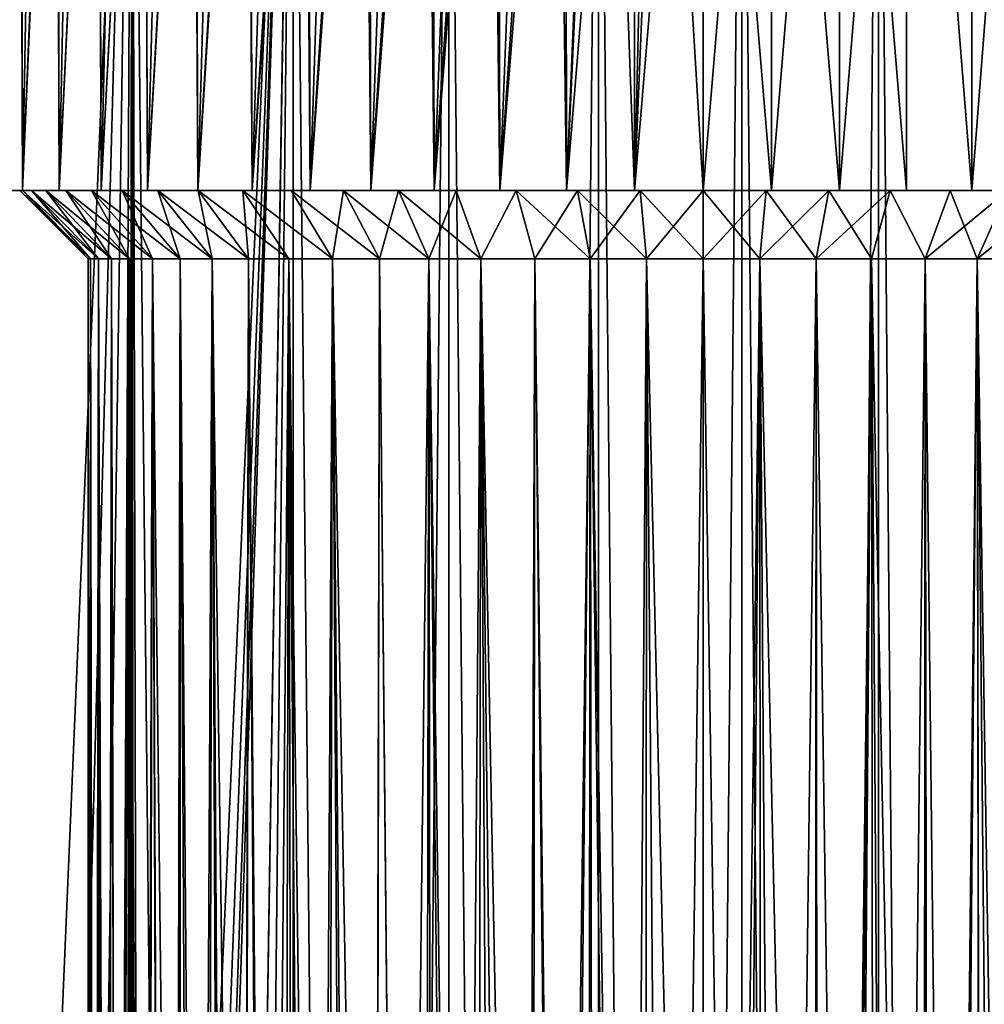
# Model space of a CAD drawing. Header units: metres. Extents: x -30 to 30, y -76 to 64.
# Tile 430 of 541: x 9.5 to 16.56, y 45.54 to 52.75. Entities that reach past the tile are written whole.
import ezdxf

# ---------------------------------------------------------------- set-up
doc = ezdxf.new("R2010")
doc.units = ezdxf.units.M
doc.layers.add('solid_508511', color=7, linetype='CONTINUOUS')

msp = doc.modelspace()

# ---------------------------------------------------------------- linework, layer by layer
at = {"layer": 'solid_508511'}
for points in [[(10.254039, 1.406145, 20.587732), (10.32235, 57.5, 20.553566), (9.10985, 57.5, 21.118963)], [(10.133088, 2.107877, 20.647532), (10.254039, 1.406145, 20.587732), (9.10985, 57.5, 21.118963)], [(9.962382, 2.805942, 20.730434), (10.133088, 2.107877, 20.647532), (9.10985, 57.5, 21.118963)], [(9.740638, 3.498885, 20.835546), (9.962382, 2.805942, 20.730434), (9.10985, 57.5, 21.118963)], [(9.466598, 4.184027, 20.961477), (9.740638, 3.498885, 20.835546), (9.10985, 57.5, 21.118963)], [(9.364364, 34.966766, -21.007349), (9.10985, 57.5, -21.118963), (10.32235, 57.5, -20.553566)], [(9.288608, 51.5, 5.07021), (9.511353, 57.5, 4.64065), (9.283811, 57.5, 5.080517)], [(9.520461, 51.5, 4.624823), (9.511353, 57.5, 4.64065), (9.288608, 51.5, 5.07021)], [(9.497506, 57.5, 10.335054), (9.520461, 51.5, 10.375177), (9.288608, 51.5, 9.92979)], [(9.698462, 34.277805, -20.855211), (9.364364, 34.966766, -21.007349), (10.32235, 57.5, -20.553566)], [(9.497506, 57.5, 10.335054), (9.626945, 57.5, 10.552186), (9.520461, 51.5, 10.375177)], [(9.520461, 51.5, 4.624823), (9.776215, 57.5, 4.221532), (9.511353, 57.5, 4.64065)], [(9.789829, 51.5, 4.201992), (9.776215, 57.5, 4.221532), (9.520461, 51.5, 4.624823)], [(9.765828, 57.5, 10.76345), (9.789829, 51.5, 10.798008), (9.520461, 51.5, 10.375177)], [(9.626945, 57.5, 10.552186), (9.765828, 57.5, 10.76345), (9.520461, 51.5, 10.375177)], [(9.978572, 33.576054, -20.722647), (9.698462, 34.277805, -20.855211), (10.32235, 57.5, -20.553566)], [(9.765828, 57.5, 10.76345), (9.913823, 57.5, 10.96835), (9.789829, 51.5, 10.798008)], [(9.789829, 51.5, 4.201992), (10.075763, 57.5, 3.827314), (9.776215, 57.5, 4.221532)], [(10.095142, 51.5, 3.804093), (10.075763, 57.5, 3.827314), (9.789829, 51.5, 4.201992)], [(10.070684, 57.5, 11.166559), (10.095142, 51.5, 11.195908), (9.789829, 51.5, 10.798008)], [(9.913823, 57.5, 10.96835), (10.070684, 57.5, 11.166559), (9.789829, 51.5, 10.798008)], [(10.204939, 32.866962, -20.612114), (9.978572, 33.576054, -20.722647), (10.32235, 57.5, -20.553566)], [(10.070684, 57.5, 11.166559), (10.236149, 57.5, 11.357728), (10.095142, 51.5, 11.195908)], [(10.095142, 51.5, 3.804093), (10.408437, 57.5, 3.460007), (10.075763, 57.5, 3.827314)], [(10.434314, 51.5, 3.433957), (10.408437, 57.5, 3.460007), (10.095142, 51.5, 3.804093)], [(10.409814, 57.5, 11.541393), (10.434314, 51.5, 11.566043), (10.095142, 51.5, 11.195908)], [(10.236149, 57.5, 11.357728), (10.409814, 57.5, 11.541393), (10.095142, 51.5, 11.195908)], [(10.379054, 32.152927, -20.52499), (10.204939, 32.866962, -20.612114), (10.32235, 57.5, -20.553566)], [(10.254039, 1.406145, 20.587732), (10.326054, 0.703716, 20.551706), (10.32235, 57.5, 20.553566)], [(11.499981, -54, 19.918594), (11.499999, 57.5, 19.918583), (10.32235, 57.5, 20.553566)], [(10.35, 0.00003, 20.539658), (11.499981, -54, 19.918594), (10.32235, 57.5, 20.553566)], [(10.326054, 0.703716, 20.551706), (10.35, 0.00003, 20.539658), (10.32235, 57.5, 20.553566)], [(10.379054, 32.152927, -20.52499), (10.32235, 57.5, -20.553566), (11.499999, 57.5, -19.918583)], [(10.322361, -54, -20.55356), (10.599998, -0.000289, -20.411762), (11.499999, 57.5, -19.918583)], [(11.499981, -54, -19.918594), (10.322361, -54, -20.55356), (11.499999, 57.5, -19.918583)], [(10.502293, 31.435873, -20.462206), (10.379054, 32.152927, -20.52499), (11.499999, 57.5, -19.918583)], [(10.434314, 51.5, 3.433957), (10.771508, 57.5, 3.122689), (10.408437, 57.5, 3.460007)], [(10.409814, 57.5, 11.541393), (10.591374, 57.5, 11.717242), (10.434314, 51.5, 11.566043)], [(10.803851, 51.5, 3.09534), (10.771508, 57.5, 3.122689), (10.434314, 51.5, 3.433957)], [(10.780538, 57.5, 11.884986), (10.803851, 51.5, 11.90466), (10.434314, 51.5, 11.566043)], [(10.591374, 57.5, 11.717242), (10.780538, 57.5, 11.884986), (10.434314, 51.5, 11.566043)], [(10.575622, 30.718519, -20.424402), (10.502293, 31.435873, -20.462206), (11.499999, 57.5, -19.918583)], [(10.599998, 29.99971, -20.411762), (10.575622, 30.718519, -20.424402), (11.499999, 57.5, -19.918583)], [(10.599998, -0.000289, -20.411762), (10.599998, 29.99971, -20.411762), (11.499999, 57.5, -19.918583)], [(10.803851, 51.5, 3.09534), (11.161893, 57.5, 2.818173), (10.771508, 57.5, 3.122689)], [(10.780538, 57.5, 11.884986), (10.976863, 57.5, 12.044226), (10.803851, 51.5, 11.90466)], [(11.201929, 51.5, 2.789882), (11.161893, 57.5, 2.818173), (10.803851, 51.5, 3.09534)], [(11.17997, 57.5, 12.194665), (11.201929, 51.5, 12.210117), (10.803851, 51.5, 11.90466)], [(10.976863, 57.5, 12.044226), (11.17997, 57.5, 12.194665), (10.803851, 51.5, 11.90466)], [(11.201929, 51.5, 2.789882), (11.577608, 57.5, 2.548024), (11.161893, 57.5, 2.818173)], [(11.17997, 57.5, 12.194665), (11.389536, 57.5, 12.336064), (11.201929, 51.5, 12.210117)], [(11.625222, 51.5, 2.520222), (11.577608, 57.5, 2.548024), (11.201929, 51.5, 2.789882)], [(11.605117, 57.5, 12.468112), (11.625222, 51.5, 12.479778), (11.201929, 51.5, 12.210117)], [(11.389536, 57.5, 12.336064), (11.605117, 57.5, 12.468112), (11.201929, 51.5, 12.210117)], [(11.499981, -54, 19.918594), (12.638689, -54, 19.216232), (11.499999, 57.5, 19.918583)], [(11.499981, -54, -19.918594), (11.499999, 57.5, -19.918583), (12.638735, 57.5, -19.2162)], [(12.638689, -54, -19.216232), (11.499981, -54, -19.918594), (12.638735, 57.5, -19.2162)], [(12.638689, -54, 19.216232), (12.638735, 57.5, 19.2162), (11.499999, 57.5, 19.918583)], [(11.625222, 51.5, 2.520222), (12.014656, 57.5, 2.314871), (11.577608, 57.5, 2.548024)], [(11.605117, 57.5, 12.468112), (11.826245, 57.5, 12.590532), (11.625222, 51.5, 12.479778)], [(12.069701, 51.5, 2.288846), (12.014656, 57.5, 2.314871), (11.625222, 51.5, 2.520222)], [(12.052569, 57.5, 12.703132), (12.069701, 51.5, 12.711153), (11.625222, 51.5, 12.479778)], [(11.826245, 57.5, 12.590532), (12.052569, 57.5, 12.703132), (11.625222, 51.5, 12.479778)], [(12.069701, 51.5, 2.288846), (12.47003, 57.5, 2.120256), (12.014656, 57.5, 2.314871)], [(12.052569, 57.5, 12.703132), (12.28366, 57.5, 12.805688), (12.069701, 51.5, 12.711153)], [(12.533512, 51.5, 2.096725), (12.47003, 57.5, 2.120256), (12.069701, 51.5, 2.288846)], [(12.518974, 57.5, 12.897964), (12.533512, 51.5, 12.903275), (12.069701, 51.5, 12.711153)], [(12.28366, 57.5, 12.805688), (12.518974, 57.5, 12.897964), (12.069701, 51.5, 12.711153)], [(12.533512, 51.5, 2.096725), (12.941076, 57.5, 1.965363), (12.47003, 57.5, 2.120256)], [(12.518974, 57.5, 12.897964), (12.758125, 57.5, 12.979815), (12.533512, 51.5, 12.903275)], [(13.011991, 51.5, 1.945871), (12.941076, 57.5, 1.965363), (12.533512, 51.5, 2.096725)], [(13.000703, 57.5, 13.05109), (13.011991, 51.5, 13.054129), (12.533512, 51.5, 12.903275)], [(12.758125, 57.5, 12.979815), (13.000703, 57.5, 13.05109), (12.533512, 51.5, 12.903275)], [(12.638689, -54, 19.216232), (13.734632, -54, 18.448845), (12.638735, 57.5, 19.2162)], [(12.638689, -54, -19.216232), (12.638735, 57.5, -19.2162), (13.734634, 57.5, -18.448843)], [(13.734632, -54, -18.448845), (12.638689, -54, -19.216232), (13.734634, 57.5, -18.448843)], [(13.734632, -54, 18.448845), (13.734634, 57.5, 18.448843), (12.638735, 57.5, 19.2162)], [(13.011991, 51.5, 1.945871), (13.422868, 57.5, 1.851789), (12.941076, 57.5, 1.965363)], [(13.000703, 57.5, 13.05109), (13.246119, 57.5, 13.111618), (13.011991, 51.5, 13.054129)], [(13.501221, 51.5, 1.837416), (13.422868, 57.5, 1.851789), (13.011991, 51.5, 1.945871)], [(13.493948, 57.5, 13.161303), (13.501221, 51.5, 13.162584), (13.011991, 51.5, 13.054129)], [(13.246119, 57.5, 13.111618), (13.493948, 57.5, 13.161303), (13.011991, 51.5, 13.054129)], [(13.779542, 57.5, 1.795314), (13.422868, 57.5, 1.851789), (13.501221, 51.5, 1.837416)], [(13.493948, 57.5, 13.161303), (13.743786, 57.5, 13.200056), (13.501221, 51.5, 13.162584)], [(13.995048, 57.5, 13.227783), (13.999107, 51.5, 13.228134), (13.501221, 51.5, 13.162584)], [(13.743786, 57.5, 13.200056), (13.995048, 57.5, 13.227783), (13.501221, 51.5, 13.162584)], [(13.779542, 57.5, 1.795314), (13.501221, 51.5, 1.837416), (13.999107, 51.5, 1.771865)], [(13.734632, -54, 18.448845), (14.784101, -54, 17.619034), (13.734634, 57.5, 18.448843)], [(13.734632, -54, -18.448845), (13.734634, 57.5, -18.448843), (14.784093, 57.5, -17.619038)], [(14.784101, -54, -17.619034), (13.734632, -54, -18.448845), (14.784093, 57.5, -17.619038)], [(14.784101, -54, 17.619034), (14.784093, 57.5, 17.619038), (13.734634, 57.5, 18.448843)], [(14.139059, 57.5, 1.76134), (13.779542, 57.5, 1.795314), (13.999107, 51.5, 1.771865)], [(13.995048, 57.5, 13.227783), (14.247205, 57.5, 13.244439), (13.999107, 51.5, 13.228134)], [(14.139059, 57.5, 1.76134), (13.999107, 51.5, 1.771865), (14.5, 51.5, 1.75)], [(14.5, 57.5, 13.25), (14.5, 51.5, 13.25), (13.999107, 51.5, 13.228134)], [(14.247205, 57.5, 13.244439), (14.5, 57.5, 13.25), (13.999107, 51.5, 13.228134)], [(14.139059, 57.5, 1.76134), (14.5, 51.5, 1.75), (14.5, 57.5, 1.75)], [(14.5, 57.5, 1.75), (14.5, 51.5, 1.75), (15.000893, 51.5, 1.771865)], [(15.001129, 57.5, 1.771881), (14.5, 57.5, 1.75), (15.000893, 51.5, 1.771865)], [(15.001129, 57.5, 13.228119), (15.000893, 51.5, 13.228134), (14.5, 51.5, 13.25)], [(15.001129, 57.5, 13.228119), (14.5, 51.5, 13.25), (14.5, 57.5, 13.25)], [(15.783545, -54, 16.729607), (15.78357, 57.5, 16.72958), (14.784093, 57.5, 17.619038)], [(14.784101, -54, 17.619034), (15.783545, -54, 16.729607), (14.784093, 57.5, 17.619038)], [(14.784101, -54, -17.619034), (14.784093, 57.5, -17.619038), (15.78357, 57.5, -16.72958)], [(15.783545, -54, -16.729607), (14.784101, -54, -17.619034), (15.78357, 57.5, -16.72958)], [(15.001129, 57.5, 1.771881), (15.000893, 51.5, 1.771865), (15.498779, 51.5, 1.837416)], [(15.498499, 57.5, 13.16264), (15.498779, 51.5, 13.162584), (15.000893, 51.5, 13.228134)], [(15.001129, 57.5, 13.228119), (15.498499, 57.5, 13.16264), (15.000893, 51.5, 13.228134)], [(15.498499, 57.5, 1.837361), (15.001129, 57.5, 1.771881), (15.498779, 51.5, 1.837416)], [(15.498499, 57.5, 1.837361), (15.498779, 51.5, 1.837416), (15.988009, 51.5, 1.945871)], [(15.988194, 57.5, 1.945922), (15.498499, 57.5, 1.837361), (15.988009, 51.5, 1.945871)], [(15.498499, 57.5, 13.16264), (15.988194, 57.5, 13.054077), (15.498779, 51.5, 13.162584)], [(15.988194, 57.5, 13.054077), (15.988009, 51.5, 13.054129), (15.498779, 51.5, 13.162584)], [(15.783545, -54, 16.729607), (16.729582, -54, 15.783569), (15.78357, 57.5, 16.72958)], [(15.783545, -54, -16.729607), (15.78357, 57.5, -16.72958), (16.729612, 57.5, -15.783537)], [(16.729582, -54, -15.783569), (15.783545, -54, -16.729607), (16.729612, 57.5, -15.783537)], [(16.729582, -54, 15.783569), (16.729612, 57.5, 15.783537), (15.78357, 57.5, 16.72958)], [(15.988194, 57.5, 1.945922), (15.988009, 51.5, 1.945871), (16.466488, 51.5, 2.096725)], [(15.988194, 57.5, 13.054077), (16.466488, 51.5, 12.903275), (15.988009, 51.5, 13.054129)], [(16.466608, 57.5, 2.096767), (15.988194, 57.5, 1.945922), (16.466488, 51.5, 2.096725)], [(15.988194, 57.5, 13.054077), (16.466608, 57.5, 12.903233), (16.466488, 51.5, 12.903275)], [(16.466608, 57.5, 2.096767), (16.466488, 51.5, 2.096725), (16.930298, 51.5, 2.288846)], [(16.930077, 57.5, 12.711259), (16.930298, 51.5, 12.711153), (16.466488, 51.5, 12.903275)], [(16.466608, 57.5, 12.903233), (16.930077, 57.5, 12.711259), (16.466488, 51.5, 12.903275)], [(16.930077, 57.5, 2.288741), (16.466608, 57.5, 2.096767), (16.930298, 51.5, 2.288846)], [(9.288608, 51.5, 5.07021), (9.288608, 51.5, 9.92979), (9.520461, 51.5, 10.375177)], [(9.5, 51.5, 7.5), (9.288608, 51.5, 5.07021), (9.520461, 51.5, 10.375177)], [(9.5, 51.5, 7.5), (9.520461, 51.5, 4.624823), (9.288608, 51.5, 5.07021)], [(9.521324, 51.5, 7.961214), (9.5, 51.5, 7.5), (9.520461, 51.5, 10.375177)], [(9.5, 51.5, 7.5), (9.521324, 51.5, 7.038786), (9.520461, 51.5, 4.624823)], [(10.019211, 51, 7.08463), (9.521324, 51.5, 7.038786), (9.5, 51.5, 7.5)], [(10, 51, 7.5), (9.5, 51.5, 7.5), (9.521324, 51.5, 7.961214)], [(10.019211, 51, 7.08463), (9.5, 51.5, 7.5), (10, 51, 7.5)], [(9.521324, 51.5, 7.961214), (9.520461, 51.5, 10.375177), (9.789829, 51.5, 10.798008)], [(9.690807, 51.5, 6.131917), (9.789829, 51.5, 4.201992), (9.520461, 51.5, 4.624823)], [(9.585176, 51.5, 6.581049), (9.690807, 51.5, 6.131917), (9.520461, 51.5, 4.624823)], [(9.521324, 51.5, 7.038786), (9.585176, 51.5, 6.581049), (9.520461, 51.5, 4.624823)], [(9.585176, 51.5, 8.41895), (9.521324, 51.5, 7.961214), (9.789829, 51.5, 10.798008)], [(10.076584, 51, 6.673326), (9.585176, 51.5, 6.581049), (9.521324, 51.5, 7.038786)], [(10.076584, 51, 6.673326), (9.521324, 51.5, 7.038786), (10.019211, 51, 7.08463)], [(10.019211, 51, 7.91537), (9.521324, 51.5, 7.961214), (9.585176, 51.5, 8.41895)], [(10, 51, 7.5), (9.521324, 51.5, 7.961214), (10.019211, 51, 7.91537)], [(9.690807, 51.5, 8.868082), (9.585176, 51.5, 8.41895), (9.789829, 51.5, 10.798008)], [(10.171836, 51, 6.268335), (9.690807, 51.5, 6.131917), (9.585176, 51.5, 6.581049)], [(10.171836, 51, 6.268335), (9.585176, 51.5, 6.581049), (10.076584, 51, 6.673326)], [(10.076584, 51, 8.326674), (9.585176, 51.5, 8.41895), (9.690807, 51.5, 8.868082)], [(10.019211, 51, 7.91537), (9.585176, 51.5, 8.41895), (10.076584, 51, 8.326674)], [(9.83769, 51.5, 9.306327), (9.690807, 51.5, 8.868082), (9.789829, 51.5, 10.798008)], [(9.690807, 51.5, 6.131917), (9.83769, 51.5, 5.693673), (9.789829, 51.5, 4.201992)], [(10.303877, 51, 5.874407), (9.83769, 51.5, 5.693673), (9.690807, 51.5, 6.131917)], [(10.303877, 51, 5.874407), (9.690807, 51.5, 6.131917), (10.171836, 51, 6.268335)], [(10.171836, 51, 8.731665), (9.690807, 51.5, 8.868082), (9.83769, 51.5, 9.306327)], [(10.076584, 51, 8.326674), (9.690807, 51.5, 8.868082), (10.171836, 51, 8.731665)], [(9.83769, 51.5, 9.306327), (9.789829, 51.5, 10.798008), (10.095142, 51.5, 11.195908)], [(10.024137, 51.5, 5.271394), (10.095142, 51.5, 3.804093), (9.789829, 51.5, 4.201992)], [(9.83769, 51.5, 5.693673), (10.024137, 51.5, 5.271394), (9.789829, 51.5, 4.201992)], [(10.024137, 51.5, 9.728605), (9.83769, 51.5, 9.306327), (10.095142, 51.5, 11.195908)], [(10.471714, 51, 5.494279), (10.024137, 51.5, 5.271394), (9.83769, 51.5, 5.693673)], [(10.471714, 51, 5.494279), (9.83769, 51.5, 5.693673), (10.303877, 51, 5.874407)], [(10.303877, 51, 9.125592), (9.83769, 51.5, 9.306327), (10.024137, 51.5, 9.728605)], [(10.171836, 51, 8.731665), (9.83769, 51.5, 9.306327), (10.303877, 51, 9.125592)], [(10.24888, 51.5, 10.132103), (10.024137, 51.5, 9.728605), (10.095142, 51.5, 11.195908)], [(10.024137, 51.5, 5.271394), (10.24888, 51.5, 4.867897), (10.095142, 51.5, 3.804093)], [(10.67415, 51, 5.130851), (10.24888, 51.5, 4.867897), (10.024137, 51.5, 5.271394)], [(10.67415, 51, 5.130851), (10.024137, 51.5, 5.271394), (10.471714, 51, 5.494279)], [(10.471714, 51, 9.50572), (10.024137, 51.5, 9.728605), (10.24888, 51.5, 10.132103)], [(10.303877, 51, 9.125592), (10.024137, 51.5, 9.728605), (10.471714, 51, 9.50572)], [(10.24888, 51.5, 10.132103), (10.095142, 51.5, 11.195908), (10.434314, 51.5, 11.566043)], [(10.24888, 51.5, 4.867897), (10.434314, 51.5, 3.433957), (10.095142, 51.5, 3.804093)], [(10.509969, 51.5, 10.513251), (10.24888, 51.5, 10.132103), (10.434314, 51.5, 11.566043)], [(10.24888, 51.5, 4.867897), (10.509969, 51.5, 4.486749), (10.434314, 51.5, 3.433957)], [(10.908773, 51, 4.788341), (10.509969, 51.5, 4.486749), (10.24888, 51.5, 4.867897)], [(10.908773, 51, 4.788341), (10.24888, 51.5, 4.867897), (10.67415, 51, 5.130851)], [(10.67415, 51, 9.869149), (10.24888, 51.5, 10.132103), (10.509969, 51.5, 10.513251)], [(10.471714, 51, 9.50572), (10.24888, 51.5, 10.132103), (10.67415, 51, 9.869149)], [(10.509969, 51.5, 10.513251), (10.434314, 51.5, 11.566043), (10.803851, 51.5, 11.90466)], [(10.509969, 51.5, 4.486749), (10.803851, 51.5, 3.09534), (10.434314, 51.5, 3.433957)], [(10.804852, 51.5, 10.868366), (10.509969, 51.5, 10.513251), (10.803851, 51.5, 11.90466)], [(10.509969, 51.5, 4.486749), (10.804852, 51.5, 4.131634), (10.803851, 51.5, 3.09534)], [(11.174505, 51, 4.46832), (10.804852, 51.5, 4.131634), (10.509969, 51.5, 4.486749)], [(11.174505, 51, 4.46832), (10.509969, 51.5, 4.486749), (10.908773, 51, 4.788341)], [(10.908773, 51, 10.211659), (10.509969, 51.5, 10.513251), (10.804852, 51.5, 10.868366)], [(10.67415, 51, 9.869149), (10.509969, 51.5, 10.513251), (10.908773, 51, 10.211659)], [(10.804852, 51.5, 10.868366), (10.803851, 51.5, 11.90466), (11.201929, 51.5, 12.210117)], [(11.131634, 51.5, 3.804852), (11.201929, 51.5, 2.789882), (10.803851, 51.5, 3.09534)], [(10.804852, 51.5, 4.131634), (11.131634, 51.5, 3.804852), (10.803851, 51.5, 3.09534)], [(11.131634, 51.5, 11.195148), (10.804852, 51.5, 10.868366), (11.201929, 51.5, 12.210117)], [(11.46839, 51, 4.17444), (11.131634, 51.5, 3.804852), (10.804852, 51.5, 4.131634)], [(11.46839, 51, 4.17444), (10.804852, 51.5, 4.131634), (11.174505, 51, 4.46832)], [(11.174505, 51, 10.53168), (10.804852, 51.5, 10.868366), (11.131634, 51.5, 11.195148)], [(10.908773, 51, 10.211659), (10.804852, 51.5, 10.868366), (11.174505, 51, 10.53168)], [(11.48675, 51.5, 11.490031), (11.131634, 51.5, 11.195148), (11.201929, 51.5, 12.210117)], [(11.131634, 51.5, 3.804852), (11.48675, 51.5, 3.509969), (11.201929, 51.5, 2.789882)], [(11.787989, 51, 3.90904), (11.48675, 51.5, 3.509969), (11.131634, 51.5, 3.804852)], [(11.787989, 51, 3.90904), (11.131634, 51.5, 3.804852), (11.46839, 51, 4.17444)], [(11.787989, 51, 11.090961), (11.131634, 51.5, 11.195148), (11.48675, 51.5, 11.490031)], [(11.46839, 51, 10.82556), (11.131634, 51.5, 11.195148), (11.787989, 51, 11.090961)], [(11.174505, 51, 10.53168), (11.131634, 51.5, 11.195148), (11.46839, 51, 10.82556)], [(11.48675, 51.5, 11.490031), (11.201929, 51.5, 12.210117), (11.625222, 51.5, 12.479778)], [(11.48675, 51.5, 3.509969), (11.625222, 51.5, 2.520222), (11.201929, 51.5, 2.789882)], [(11.867897, 51.5, 11.75112), (11.48675, 51.5, 11.490031), (11.625222, 51.5, 12.479778)], [(11.48675, 51.5, 3.509969), (11.867897, 51.5, 3.24888), (11.625222, 51.5, 2.520222)], [(12.131223, 51, 3.673919), (11.867897, 51.5, 3.24888), (11.48675, 51.5, 3.509969)], [(12.131223, 51, 3.673919), (11.48675, 51.5, 3.509969), (11.787989, 51, 3.90904)], [(11.787989, 51, 11.090961), (11.48675, 51.5, 11.490031), (11.867897, 51.5, 11.75112)], [(11.867897, 51.5, 11.75112), (11.625222, 51.5, 12.479778), (12.069701, 51.5, 12.711153)], [(11.867897, 51.5, 3.24888), (12.069701, 51.5, 2.288846), (11.625222, 51.5, 2.520222)], [(11.787989, 51, 11.090961), (11.867897, 51.5, 11.75112), (12.131223, 51, 11.326081)], [(12.271396, 51.5, 11.975863), (11.867897, 51.5, 11.75112), (12.069701, 51.5, 12.711153)], [(11.867897, 51.5, 3.24888), (12.271396, 51.5, 3.024136), (12.069701, 51.5, 2.288846)], [(12.4941, 51, 3.471804), (12.271396, 51.5, 3.024136), (11.867897, 51.5, 3.24888)], [(12.4941, 51, 3.471804), (11.867897, 51.5, 3.24888), (12.131223, 51, 3.673919)], [(12.131223, 51, 11.326081), (11.867897, 51.5, 11.75112), (12.271396, 51.5, 11.975863)], [(12.271396, 51.5, 11.975863), (12.069701, 51.5, 12.711153), (12.533512, 51.5, 12.903275)], [(12.271396, 51.5, 3.024136), (12.533512, 51.5, 2.096725), (12.069701, 51.5, 2.288846)], [(12.131223, 51, 11.326081), (12.271396, 51.5, 11.975863), (12.4941, 51, 11.528196)], [(12.693674, 51.5, 12.16231), (12.271396, 51.5, 11.975863), (12.533512, 51.5, 12.903275)], [(12.271396, 51.5, 3.024136), (12.693674, 51.5, 2.83769), (12.533512, 51.5, 2.096725)], [(12.874391, 51, 3.303884), (12.693674, 51.5, 2.83769), (12.271396, 51.5, 3.024136)], [(12.874391, 51, 3.303884), (12.271396, 51.5, 3.024136), (12.4941, 51, 3.471804)], [(12.4941, 51, 11.528196), (12.271396, 51.5, 11.975863), (12.693674, 51.5, 12.16231)], [(12.4941, 51, 11.528196), (12.693674, 51.5, 12.16231), (12.874391, 51, 11.696116)], [(12.693674, 51.5, 12.16231), (12.533512, 51.5, 12.903275), (13.011991, 51.5, 13.054129)], [(12.693674, 51.5, 2.83769), (13.011991, 51.5, 1.945871), (12.533512, 51.5, 2.096725)], [(13.131919, 51.5, 12.309194), (12.693674, 51.5, 12.16231), (13.011991, 51.5, 13.054129)], [(12.693674, 51.5, 2.83769), (13.131919, 51.5, 2.690807), (13.011991, 51.5, 1.945871)], [(12.874391, 51, 3.303884), (13.131919, 51.5, 2.690807), (12.693674, 51.5, 2.83769)], [(12.874391, 51, 11.696116), (12.693674, 51.5, 12.16231), (13.131919, 51.5, 12.309194)], [(13.268734, 51, 3.171723), (13.131919, 51.5, 2.690807), (12.874391, 51, 3.303884)], [(12.874391, 51, 11.696116), (13.131919, 51.5, 12.309194), (13.268734, 51, 11.828278)], [(13.131919, 51.5, 12.309194), (13.011991, 51.5, 13.054129), (13.501221, 51.5, 13.162584)], [(13.131919, 51.5, 2.690807), (13.501221, 51.5, 1.837416), (13.011991, 51.5, 1.945871)], [(13.581051, 51.5, 12.414824), (13.131919, 51.5, 12.309194), (13.501221, 51.5, 13.162584)], [(13.131919, 51.5, 2.690807), (13.581051, 51.5, 2.585176), (13.501221, 51.5, 1.837416)], [(13.672912, 51, 3.076661), (13.581051, 51.5, 2.585176), (13.131919, 51.5, 2.690807)], [(13.672912, 51, 3.076661), (13.131919, 51.5, 2.690807), (13.268734, 51, 3.171723)], [(13.268734, 51, 11.828278), (13.131919, 51.5, 12.309194), (13.581051, 51.5, 12.414824)], [(13.268734, 51, 11.828278), (13.581051, 51.5, 12.414824), (13.672912, 51, 11.923339)], [(13.581051, 51.5, 12.414824), (13.501221, 51.5, 13.162584), (13.999107, 51.5, 13.228134)], [(13.581051, 51.5, 2.585176), (13.999107, 51.5, 1.771865), (13.501221, 51.5, 1.837416)], [(14.038786, 51.5, 12.478676), (13.581051, 51.5, 12.414824), (13.999107, 51.5, 13.228134)], [(13.581051, 51.5, 2.585176), (14.038787, 51.5, 2.521324), (13.999107, 51.5, 1.771865)], [(14.08495, 51, 3.019181), (14.038787, 51.5, 2.521324), (13.581051, 51.5, 2.585176)], [(14.08495, 51, 3.019181), (13.581051, 51.5, 2.585176), (13.672912, 51, 3.076661)], [(13.672912, 51, 11.923339), (13.581051, 51.5, 12.414824), (14.038786, 51.5, 12.478676)], [(13.672912, 51, 11.923339), (14.038786, 51.5, 12.478676), (14.08495, 51, 11.980819)], [(14.5, 51.5, 2.5), (14.5, 51.5, 1.75), (13.999107, 51.5, 1.771865)], [(14.038786, 51.5, 12.478676), (13.999107, 51.5, 13.228134), (14.5, 51.5, 13.25)], [(14.038787, 51.5, 2.521324), (14.5, 51.5, 2.5), (13.999107, 51.5, 1.771865)], [(14.5, 51.5, 12.5), (14.038786, 51.5, 12.478676), (14.5, 51.5, 13.25)], [(14.08495, 51, 11.980819), (14.038786, 51.5, 12.478676), (14.5, 51.5, 12.5)], [(14.038787, 51.5, 2.521324), (14.5, 51, 3), (14.5, 51.5, 2.5)], [(14.08495, 51, 3.019181), (14.5, 51, 3), (14.038787, 51.5, 2.521324)], [(14.08495, 51, 11.980819), (14.5, 51.5, 12.5), (14.5, 51, 12)], [(14.5, 51.5, 2.5), (14.5, 51, 3), (14.91505, 51, 3.019181)], [(14.961214, 51.5, 2.521324), (14.5, 51.5, 2.5), (14.91505, 51, 3.019181)], [(14.961213, 51.5, 12.478676), (14.91505, 51, 11.980819), (14.5, 51, 12)], [(14.961213, 51.5, 12.478676), (14.5, 51, 12), (14.5, 51.5, 12.5)], [(14.961214, 51.5, 2.521324), (15.000893, 51.5, 1.771865), (14.5, 51.5, 1.75)], [(14.961214, 51.5, 2.521324), (14.5, 51.5, 1.75), (14.5, 51.5, 2.5)], [(14.5, 51.5, 12.5), (14.5, 51.5, 13.25), (15.000893, 51.5, 13.228134)], [(14.961213, 51.5, 12.478676), (14.5, 51.5, 12.5), (15.000893, 51.5, 13.228134)], [(14.961214, 51.5, 2.521324), (14.91505, 51, 3.019181), (15.327088, 51, 3.076661)], [(15.418949, 51.5, 12.414824), (15.327088, 51, 11.923339), (14.91505, 51, 11.980819)], [(15.418949, 51.5, 12.414824), (14.91505, 51, 11.980819), (14.961213, 51.5, 12.478676)], [(15.418949, 51.5, 12.414824), (14.961213, 51.5, 12.478676), (15.000893, 51.5, 13.228134)], [(14.961214, 51.5, 2.521324), (15.327088, 51, 3.076661), (15.418949, 51.5, 2.585176)], [(14.961214, 51.5, 2.521324), (15.418949, 51.5, 2.585176), (15.000893, 51.5, 1.771865)], [(15.418949, 51.5, 2.585176), (15.498779, 51.5, 1.837416), (15.000893, 51.5, 1.771865)], [(15.418949, 51.5, 12.414824), (15.000893, 51.5, 13.228134), (15.498779, 51.5, 13.162584)], [(15.418949, 51.5, 2.585176), (15.327088, 51, 3.076661), (15.731266, 51, 3.171723)], [(15.868081, 51.5, 12.309194), (15.731266, 51, 11.828278), (15.327088, 51, 11.923339)], [(15.868081, 51.5, 12.309194), (15.327088, 51, 11.923339), (15.418949, 51.5, 12.414824)], [(15.418949, 51.5, 2.585176), (15.731266, 51, 3.171723), (15.868081, 51.5, 2.690807)], [(15.418949, 51.5, 2.585176), (15.868081, 51.5, 2.690807), (15.498779, 51.5, 1.837416)], [(15.868081, 51.5, 12.309194), (15.418949, 51.5, 12.414824), (15.498779, 51.5, 13.162584)], [(15.868081, 51.5, 2.690807), (15.988009, 51.5, 1.945871), (15.498779, 51.5, 1.837416)], [(15.868081, 51.5, 12.309194), (15.498779, 51.5, 13.162584), (15.988009, 51.5, 13.054129)], [(15.868081, 51.5, 2.690807), (15.731266, 51, 3.171723), (16.12561, 51, 3.303884)], [(15.868081, 51.5, 12.309194), (16.12561, 51, 11.696116), (15.731266, 51, 11.828278)], [(15.868081, 51.5, 2.690807), (16.12561, 51, 3.303884), (16.306326, 51.5, 2.83769)], [(16.306326, 51.5, 12.16231), (16.12561, 51, 11.696116), (15.868081, 51.5, 12.309194)], [(15.868081, 51.5, 2.690807), (16.306326, 51.5, 2.83769), (15.988009, 51.5, 1.945871)], [(16.306326, 51.5, 12.16231), (15.868081, 51.5, 12.309194), (15.988009, 51.5, 13.054129)], [(16.306326, 51.5, 2.83769), (16.466488, 51.5, 2.096725), (15.988009, 51.5, 1.945871)], [(16.306326, 51.5, 12.16231), (15.988009, 51.5, 13.054129), (16.466488, 51.5, 12.903275)], [(16.306326, 51.5, 2.83769), (16.12561, 51, 3.303884), (16.505899, 51, 3.471804)], [(16.728605, 51.5, 11.975863), (16.505899, 51, 11.528196), (16.12561, 51, 11.696116)], [(16.728605, 51.5, 11.975863), (16.12561, 51, 11.696116), (16.306326, 51.5, 12.16231)], [(16.306326, 51.5, 2.83769), (16.505899, 51, 3.471804), (16.728605, 51.5, 3.024136)], [(16.306326, 51.5, 2.83769), (16.728605, 51.5, 3.024136), (16.466488, 51.5, 2.096725)], [(16.728605, 51.5, 11.975863), (16.306326, 51.5, 12.16231), (16.466488, 51.5, 12.903275)], [(16.728605, 51.5, 3.024136), (16.930298, 51.5, 2.288846), (16.466488, 51.5, 2.096725)], [(16.728605, 51.5, 11.975863), (16.466488, 51.5, 12.903275), (16.930298, 51.5, 12.711153)], [(16.728605, 51.5, 3.024136), (16.505899, 51, 3.471804), (16.868776, 51, 3.673919)], [(17.132103, 51.5, 11.75112), (16.868776, 51, 11.326081), (16.505899, 51, 11.528196)], [(17.132103, 51.5, 11.75112), (16.505899, 51, 11.528196), (16.728605, 51.5, 11.975863)], [(10.000038, 30.368898, 7.518524), (10, 51, 7.5), (10.019211, 51, 7.91537)], [(10.010159, 31.20603, 7.197796), (10.019211, 51, 7.08463), (10, 51, 7.5)], [(10.003686, 30.974398, 7.3179), (10.010159, 31.20603, 7.197796), (10, 51, 7.5)], [(10.000931, 30.759766, 7.408498), (10.003686, 30.974398, 7.3179), (10, 51, 7.5)], [(10.000075, 30.559511, 7.474022), (10.000931, 30.759766, 7.408498), (10, 51, 7.5)], [(10.000038, 30.368898, 7.518524), (10.000075, 30.559511, 7.474022), (10, 51, 7.5)], [(10.00022, 30.183725, 7.544497), (10.000038, 30.368898, 7.518524), (10.019211, 51, 7.91537)], [(10.000314, 30, 7.553102), (10.00022, 30.183725, 7.544497), (10.019211, 51, 7.91537)], [(10.000314, 30, 7.553102), (10.019211, 51, 7.91537), (10.005083, 19.5, 7.713885)], [(10.019211, 51, 7.91537), (10.045815, 19.5, 8.140492), (10.005083, 19.5, 7.713885)], [(10.010159, 31.20603, 7.197796), (10.023148, 31.455509, 7.044155), (10.019211, 51, 7.08463)], [(10.019211, 51, 7.91537), (10.076584, 51, 8.326674), (10.045815, 19.5, 8.140492)], [(10.046362, 31.719683, 6.855714), (10.076584, 51, 6.673326), (10.019211, 51, 7.08463)], [(10.023148, 31.455509, 7.044155), (10.046362, 31.719683, 6.855714), (10.019211, 51, 7.08463)], [(10.076584, 51, 8.326674), (10.126879, 19.5, 8.561067), (10.045815, 19.5, 8.140492)], [(10.046362, 31.719683, 6.855714), (10.083947, 31.992393, 6.634852), (10.076584, 51, 6.673326)], [(10.076584, 51, 8.326674), (10.171836, 51, 8.731665), (10.126879, 19.5, 8.561067)], [(10.139045, 32.262985, 6.390012), (10.171836, 51, 6.268335), (10.076584, 51, 6.673326)], [(10.083947, 31.992393, 6.634852), (10.139045, 32.262985, 6.390012), (10.076584, 51, 6.673326)], [(10.171836, 51, 8.731665), (10.247416, 19.5, 8.97157), (10.126879, 19.5, 8.561067)], [(10.139045, 32.262985, 6.390012), (10.212626, 32.520309, 6.133099), (10.171836, 51, 6.268335)], [(10.171836, 51, 8.731665), (10.303877, 51, 9.125592), (10.247416, 19.5, 8.97157)], [(10.212626, 32.520309, 6.133099), (10.303877, 51, 5.874407), (10.171836, 51, 6.268335)], [(10.212626, 32.520309, 6.133099), (10.30425, 32.758213, 5.873446), (10.303877, 51, 5.874407)], [(10.303877, 51, 9.125592), (10.406745, 19.5, 9.369562), (10.247416, 19.5, 8.97157)], [(10.303877, 51, 9.125592), (10.471714, 51, 9.50572), (10.406745, 19.5, 9.369562)], [(10.412388, 32.973381, 5.618131), (10.471714, 51, 5.494279), (10.303877, 51, 5.874407)], [(10.30425, 32.758213, 5.873446), (10.412388, 32.973381, 5.618131), (10.303877, 51, 5.874407)], [(10.471714, 51, 9.50572), (10.6029, 19.5, 9.750035), (10.406745, 19.5, 9.369562)], [(10.412388, 32.973381, 5.618131), (10.535349, 33.165207, 5.371258), (10.471714, 51, 5.494279)], [(10.471714, 51, 9.50572), (10.67415, 51, 9.869149), (10.6029, 19.5, 9.750035)], [(10.671398, 33.33411, 5.135299), (10.67415, 51, 5.130851), (10.471714, 51, 5.494279)], [(10.535349, 33.165207, 5.371258), (10.671398, 33.33411, 5.135299), (10.471714, 51, 5.494279)], [(10.67415, 51, 9.869149), (10.83431, 19.5, 10.110109), (10.6029, 19.5, 9.750035)], [(10.671398, 33.33411, 5.135299), (10.818968, 33.481113, 4.911564), (10.67415, 51, 5.130851)], [(10.67415, 51, 9.869149), (10.908773, 51, 10.211659), (10.83431, 19.5, 10.110109)], [(10.818968, 33.481113, 4.911564), (10.908773, 51, 4.788341), (10.67415, 51, 5.130851)], [(10.818968, 33.481113, 4.911564), (10.976725, 33.607418, 4.70062), (10.908773, 51, 4.788341)], [(10.908773, 51, 10.211659), (11.099326, 19.5, 10.447104), (10.83431, 19.5, 10.110109)], [(10.908773, 51, 10.211659), (11.174505, 51, 10.53168), (11.099326, 19.5, 10.447104)], [(11.143561, 33.714264, 4.502614), (11.174505, 51, 4.46832), (10.908773, 51, 4.788341)], [(10.976725, 33.607418, 4.70062), (11.143561, 33.714264, 4.502614), (10.908773, 51, 4.788341)], [(11.174505, 51, 10.53168), (11.394537, 19.5, 10.756702), (11.099326, 19.5, 10.447104)], [(11.143561, 33.714264, 4.502614), (11.318516, 33.802746, 4.317523), (11.174505, 51, 4.46832)], [(11.174505, 51, 10.53168), (11.46839, 51, 10.82556), (11.394537, 19.5, 10.756702)], [(11.318516, 33.802746, 4.317523), (11.46839, 51, 4.17444), (11.174505, 51, 4.46832)], [(11.318516, 33.802746, 4.317523), (11.501097, 33.873962, 4.144918), (11.46839, 51, 4.17444)], [(11.46839, 51, 10.82556), (11.718252, 19.5, 11.037206), (11.394537, 19.5, 10.756702)], [(11.46839, 51, 10.82556), (11.787989, 51, 11.090961), (11.718252, 19.5, 11.037206)], [(11.690552, 33.928673, 3.984748), (11.787989, 51, 3.90904), (11.46839, 51, 4.17444)], [(11.501097, 33.873962, 4.144918), (11.690552, 33.928673, 3.984748), (11.46839, 51, 4.17444)], [(11.690552, 33.928673, 3.984748), (11.886872, 33.967625, 3.836454), (11.787989, 51, 3.90904)], [(11.787989, 51, 11.090961), (12.067386, 19.5, 11.285813), (11.718252, 19.5, 11.037206)], [(11.787989, 51, 11.090961), (12.131223, 51, 11.326081), (12.067386, 19.5, 11.285813)], [(12.089834, 33.991291, 3.699855), (12.131223, 51, 3.673919), (11.787989, 51, 3.90904)], [(11.886872, 33.967625, 3.836454), (12.089834, 33.991291, 3.699855), (11.787989, 51, 3.90904)], [(12.131223, 51, 11.326081), (12.437716, 19.5, 11.499619), (12.067386, 19.5, 11.285813)], [(12.089834, 33.991291, 3.699855), (12.299191, 33.999954, 3.574896), (12.131223, 51, 3.673919)], [(12.131223, 51, 11.326081), (12.4941, 51, 11.528196), (12.437716, 19.5, 11.499619)], [(12.299191, 33.999954, 3.574896), (12.4941, 51, 3.471804), (12.131223, 51, 3.673919)], [(12.299191, 33.999954, 3.574896), (12.515458, 33.993717, 3.461239), (12.4941, 51, 3.471804)], [(12.4941, 51, 11.528196), (12.827621, 19.5, 11.677689), (12.437716, 19.5, 11.499619)], [(12.4941, 51, 11.528196), (12.874391, 51, 11.696116), (12.827621, 19.5, 11.677689)], [(12.738315, 33.972519, 3.359171), (12.874391, 51, 3.303884), (12.4941, 51, 3.471804)], [(12.515458, 33.993717, 3.461239), (12.738315, 33.972519, 3.359171), (12.4941, 51, 3.471804)], [(12.738315, 33.972519, 3.359171), (12.968197, 33.93605, 3.268738), (12.874391, 51, 3.303884)], [(12.874391, 51, 11.696116), (13.232422, 19.5, 11.817782), (12.827621, 19.5, 11.677689)], [(12.874391, 51, 11.696116), (13.268734, 51, 11.828278), (13.232422, 19.5, 11.817782)], [(13.205425, 33.883804, 3.190235), (13.268734, 51, 3.171723), (12.874391, 51, 3.303884)], [(12.968197, 33.93605, 3.268738), (13.205425, 33.883804, 3.190235), (12.874391, 51, 3.303884)], [(13.205425, 33.883804, 3.190235), (13.449679, 33.81525, 3.124291), (13.268734, 51, 3.171723)], [(13.268734, 51, 11.828278), (13.648054, 19.5, 11.918612), (13.232422, 19.5, 11.817782)], [(13.268734, 51, 11.828278), (13.672912, 51, 11.923339), (13.648054, 19.5, 11.918612)], [(13.449679, 33.81525, 3.124291), (13.672912, 51, 3.076661), (13.268734, 51, 3.171723)], [(13.449679, 33.81525, 3.124291), (13.701617, 33.729389, 3.07139), (13.672912, 51, 3.076661)], [(13.672912, 51, 11.923339), (14.072491, 19.5, 11.979639), (13.648054, 19.5, 11.918612)], [(13.672912, 51, 11.923339), (14.08495, 51, 11.980819), (14.072491, 19.5, 11.979639)], [(13.960725, 33.625389, 3.03243), (14.08495, 51, 3.019181), (13.672912, 51, 3.076661)], [(13.701617, 33.729389, 3.07139), (13.960725, 33.625389, 3.03243), (13.672912, 51, 3.076661)], [(13.960725, 33.625389, 3.03243), (14.227024, 33.502018, 3.008287), (14.08495, 51, 3.019181)], [(14.5, 51, 12), (14.5, 19.5, 12), (14.072491, 19.5, 11.979639)], [(14.08495, 51, 11.980819), (14.5, 51, 12), (14.072491, 19.5, 11.979639)], [(14.08495, 51, 3.019181), (14.5, 33.358028, 3), (14.5, 51, 3)], [(14.227024, 33.502018, 3.008287), (14.5, 33.358028, 3), (14.08495, 51, 3.019181)], [(14.91505, 51, 11.980819), (14.927509, 19.5, 11.979639), (14.5, 19.5, 12)], [(14.5, 51, 12), (14.91505, 51, 11.980819), (14.5, 19.5, 12)], [(14.769086, 33.198196, 3.008052), (14.91505, 51, 3.019181), (14.5, 51, 3)], [(14.5, 33.358028, 3), (14.769086, 33.198196, 3.008052), (14.5, 51, 3)], [(14.769086, 33.198196, 3.008052), (15.042097, 33.016888, 3.032771), (14.91505, 51, 3.019181)], [(14.91505, 51, 11.980819), (15.327088, 51, 11.923339), (14.927509, 19.5, 11.979639)], [(15.316826, 32.813366, 3.074755), (15.327088, 51, 3.076661), (14.91505, 51, 3.019181)], [(15.042097, 33.016888, 3.032771), (15.316826, 32.813366, 3.074755), (14.91505, 51, 3.019181)], [(15.327088, 51, 11.923339), (15.351946, 19.5, 11.918612), (14.927509, 19.5, 11.979639)], [(15.316826, 32.813366, 3.074755), (15.589996, 32.587532, 3.134006), (15.327088, 51, 3.076661)], [(15.327088, 51, 11.923339), (15.731266, 51, 11.828278), (15.351946, 19.5, 11.918612)], [(15.589996, 32.587532, 3.134006), (15.731266, 51, 3.171723), (15.327088, 51, 3.076661)], [(15.731266, 51, 11.828278), (15.767578, 19.5, 11.817782), (15.351946, 19.5, 11.918612)], [(15.589996, 32.587532, 3.134006), (15.856697, 32.340691, 3.209385), (15.731266, 51, 3.171723)], [(15.731266, 51, 11.828278), (16.12561, 51, 11.696116), (15.767578, 19.5, 11.817782)], [(16.109617, 32.076981, 3.297723), (16.12561, 51, 3.303884), (15.731266, 51, 3.171723)], [(15.856697, 32.340691, 3.209385), (16.109617, 32.076981, 3.297723), (15.731266, 51, 3.171723)], [(16.12561, 51, 11.696116), (16.172379, 19.5, 11.677689), (15.767578, 19.5, 11.817782)], [(16.109617, 32.076981, 3.297723), (16.339535, 31.804394, 3.393163), (16.12561, 51, 3.303884)], [(16.12561, 51, 11.696116), (16.505899, 51, 11.528196), (16.172379, 19.5, 11.677689)], [(16.339535, 31.804394, 3.393163), (16.505899, 51, 3.471804), (16.12561, 51, 3.303884)], [(16.505899, 51, 11.528196), (16.562284, 19.5, 11.499619), (16.172379, 19.5, 11.677689)], [(16.339535, 31.804394, 3.393163), (16.53507, 31.537794, 3.486462), (16.505899, 51, 3.471804)], [(16.505899, 51, 11.528196), (16.868776, 51, 11.326081), (16.562284, 19.5, 11.499619)], [(16.813637, 31.060345, 3.640326), (16.868776, 51, 3.673919), (16.505899, 51, 3.471804)], [(16.692062, 31.288544, 3.570005), (16.813637, 31.060345, 3.640326), (16.505899, 51, 3.471804)], [(16.53507, 31.537794, 3.486462), (16.692062, 31.288544, 3.570005), (16.505899, 51, 3.471804)]]:
    msp.add_3dface(points, dxfattribs=at)

doc.saveas('drawing.dxf')
